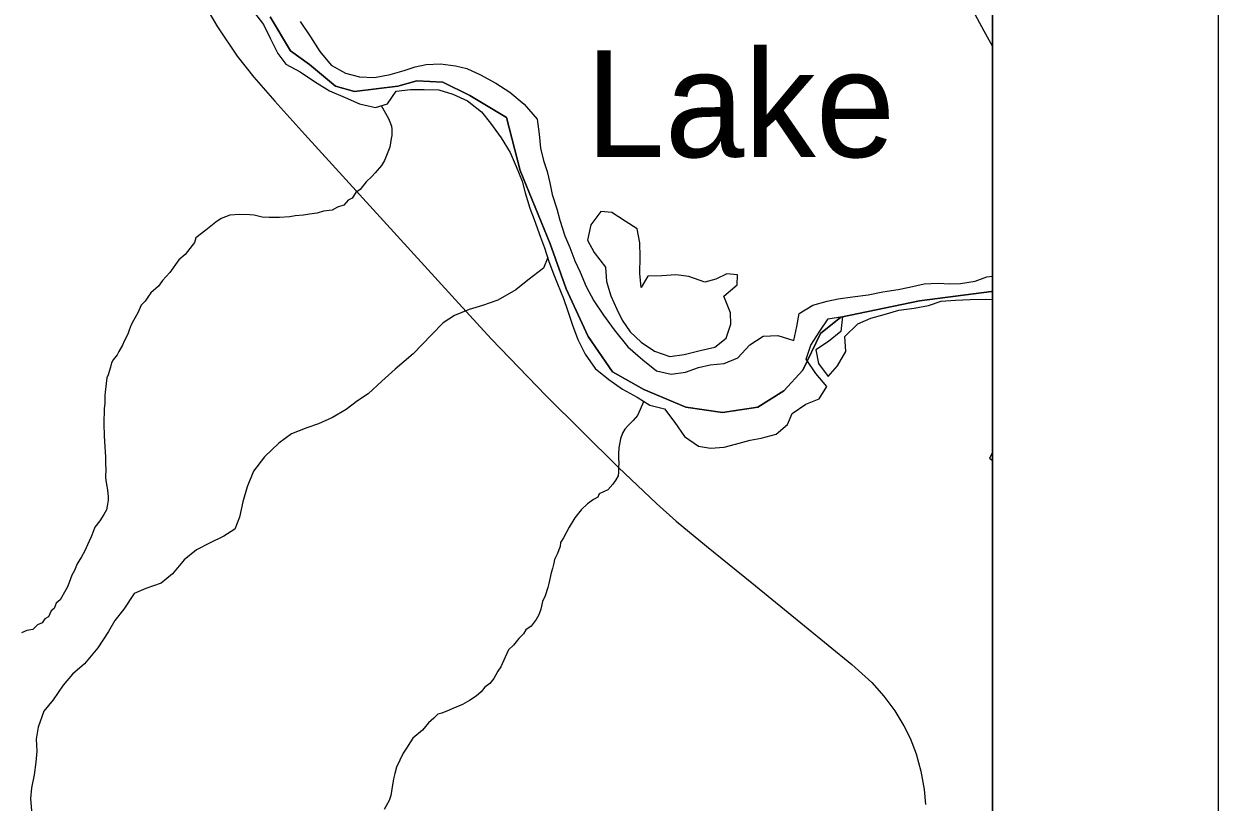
# Model space of a CAD drawing. Extents: x 0 to 34, y 0 to 22.
# Drawn here: x 8.471 to 9, y 16.795 to 17.14 of the extents above; entities that cross this region are included whole.
import ezdxf

# ---------------------------------------------------------------- set-up
doc = ezdxf.new("R2010")
doc.units = 0
for name, color, linetype in [('GM_X_Corporation', 7, 'Continuous'), ('GM_X_Major_River', 7, 'Continuous'), ('GM_X_Minor_Lake', 7, 'Continuous'), ('GM_X_Minor_Lake_Text', 7, 'Continuous'), ('GM_X_Minor_River', 7, 'Continuous'), ('GM_X_Rail_Line', 7, 'Continuous'), ('GM_X_State_Route', 7, 'Continuous'), ('SH_Cut_Line', 7, 'Continuous'), ('SH_Data', 7, 'Continuous')]:
    doc.layers.add(name, color=color, linetype=linetype)

msp = doc.modelspace()

# ---------------------------------------------------------------- linework, layer by layer
at = {"layer": 'GM_X_Corporation'}
for points in [[(8.57978, 17.14288), (8.58882, 17.12782), (8.59725, 17.12179), (8.60869, 17.11216), (8.61712, 17.10975), (8.63639, 17.11216), (8.64483, 17.11457), (8.65627, 17.11396), (8.66831, 17.10794), (8.68457, 17.0983), (8.69059, 17.07481), (8.70384, 17.04229), (8.71106, 17.0224), (8.7207, 17.00132), (8.73154, 16.98566), (8.74539, 16.97783), (8.76406, 16.97), (8.78032, 16.96759), (8.79598, 16.97), (8.80742, 16.97723), (8.81585, 16.98627), (8.82368, 17.00253), (8.83272, 17.00976), (8.86765, 17.01698), (8.89956, 17.0212), (8.9, 17.02104), (8.9, 18.67664)], [(8.9, 14.1), (8.9, 17.02104), (8.89956, 17.0212), (8.86765, 17.01698), (8.83272, 17.00976), (8.82368, 17.00253), (8.81585, 16.98627), (8.80742, 16.97723), (8.79598, 16.97), (8.78032, 16.96759), (8.76406, 16.97), (8.74539, 16.97783), (8.73154, 16.98566), (8.7207, 17.00132), (8.71106, 17.0224), (8.70384, 17.04229), (8.69059, 17.07481), (8.68457, 17.0983), (8.66831, 17.10794), (8.65627, 17.11396), (8.64483, 17.11457), (8.63639, 17.11216), (8.61712, 17.10975), (8.60869, 17.11216), (8.59725, 17.12179), (8.58882, 17.12782), (8.57978, 17.14288)]]:
    msp.add_lwpolyline(points, dxfattribs=at)
at = {"layer": 'GM_X_Major_River'}
for points in [[(8.57131, 17.14661), (8.57689, 17.13949), (8.57983, 17.13336), (8.58314, 17.12665), (8.58667, 17.12184), (8.59307, 17.1185), (8.59946, 17.11421), (8.60605, 17.11011), (8.61302, 17.10714), (8.61944, 17.10438), (8.62644, 17.10274), (8.63179, 17.10436), (8.63567, 17.11), (8.64195, 17.11066), (8.64803, 17.11074), (8.65449, 17.11045), (8.66072, 17.10863), (8.66732, 17.10567), (8.67351, 17.10082), (8.67742, 17.09581), (8.68225, 17.08927), (8.68614, 17.08274), (8.68889, 17.07661), (8.69144, 17.07011), (8.69288, 17.06495)], [(8.59306, 17.14074), (8.5977, 17.13401), (8.60177, 17.12748), (8.6068, 17.1215), (8.6132, 17.11797), (8.61944, 17.11635), (8.62609, 17.11605), (8.63294, 17.11727), (8.63924, 17.11906), (8.64402, 17.1207), (8.64897, 17.12175), (8.65524, 17.12203), (8.66188, 17.12116), (8.66699, 17.11993), (8.67302, 17.11717), (8.6798, 17.11345), (8.686, 17.10954), (8.69237, 17.10412), (8.69815, 17.09756), (8.699, 17.09089), (8.69965, 17.08461), (8.7009, 17.07926), (8.70253, 17.07429), (8.70377, 17.06933), (8.70483, 17.06418), (8.70682, 17.05788), (8.70825, 17.05272), (8.71042, 17.04584), (8.71262, 17.04067), (8.7148, 17.03474), (8.71719, 17.02976), (8.71994, 17.02344), (8.72325, 17.01712), (8.72752, 17.01077), (8.73235, 17.00423), (8.73831, 16.99672), (8.74505, 16.9909), (8.75105, 16.98605), (8.75749, 16.98461), (8.76396, 16.98546), (8.76969, 16.98745), (8.77484, 16.9887), (8.78111, 16.98935), (8.78704, 16.99173), (8.79245, 16.99753), (8.7984, 17.00142), (8.80487, 17.0017), (8.81186, 16.99949), (8.81329, 17.00574), (8.81433, 17.01142), (8.82028, 17.01513), (8.82677, 17.01692), (8.83153, 17.01798), (8.838, 17.01882), (8.84486, 17.01966), (8.85134, 17.02107), (8.85819, 17.0221), (8.86315, 17.02316), (8.86963, 17.02457), (8.8759, 17.02485), (8.88102, 17.02457), (8.88577, 17.02468), (8.89225, 17.02572), (8.89741, 17.02772), (8.9, 17.02797)], [(8.69288, 17.06495), (8.69485, 17.05807), (8.69686, 17.0531), (8.69959, 17.04526), (8.70141, 17.04048), (8.70322, 17.03494), (8.70503, 17.02977), (8.70723, 17.0246), (8.70978, 17.0181), (8.7116, 17.01294), (8.71377, 17.00625), (8.71614, 16.99994), (8.71945, 16.99342), (8.72391, 16.98707), (8.7299, 16.98222), (8.73591, 16.97794), (8.7425, 16.97441), (8.74815, 16.97089), (8.75458, 16.96927), (8.75923, 16.96311), (8.7635, 16.95695), (8.76969, 16.95267), (8.775, 16.95182), (8.78108, 16.95229), (8.78604, 16.95354), (8.79253, 16.95533), (8.79748, 16.9562), (8.80416, 16.95799), (8.80917, 16.96228), (8.81115, 16.96719), (8.81729, 16.97127), (8.82322, 16.97364), (8.82653, 16.9791), (8.82169, 16.98488), (8.81742, 16.99122), (8.81942, 16.99746), (8.82351, 17.00367), (8.82721, 17.00912), (8.83349, 17.01015), (8.83282, 17.00351), (8.82724, 16.99904), (8.82167, 16.99533), (8.8229, 16.98923), (8.82717, 16.98346), (8.83124, 16.98833), (8.83495, 16.99454), (8.83449, 17.0012), (8.84028, 17.00681), (8.84602, 17.00938), (8.85193, 17.01099), (8.85842, 17.01297), (8.86527, 17.01381), (8.87156, 17.01503), (8.87729, 17.01684), (8.88357, 17.01731), (8.89003, 17.01758), (8.89668, 17.01785), (8.9, 17.01759)]]:
    msp.add_lwpolyline(points, dxfattribs=at)
at = {"layer": 'GM_X_Minor_Lake'}
for points in [[(8.74431, 17.02302), (8.74365, 17.02911), (8.74378, 17.03652), (8.7437, 17.0428), (8.74248, 17.0489), (8.73721, 17.05241), (8.73119, 17.05613), (8.72644, 17.05659), (8.72197, 17.05078), (8.72051, 17.04396), (8.72346, 17.0384), (8.72849, 17.03204), (8.72894, 17.02557), (8.73074, 17.01927), (8.73349, 17.01333), (8.73588, 17.00853), (8.7394, 17.00334), (8.74426, 16.99869), (8.75009, 16.99479), (8.7569, 16.99239), (8.76338, 16.99323), (8.77045, 16.995), (8.77694, 16.9966), (8.78196, 17.0005), (8.78397, 17.00674), (8.78386, 17.01168), (8.78095, 17.01915), (8.78675, 17.02418)], [(8.78675, 17.02418), (8.78701, 17.02855), (8.78227, 17.02901), (8.77728, 17.02663), (8.7725, 17.02538), (8.76531, 17.02778), (8.75962, 17.02864), (8.75334, 17.02818), (8.74725, 17.02791)], [(8.9, 16.94989), (8.89859, 16.94733), (8.9, 16.94629)]]:
    msp.add_lwpolyline(points, dxfattribs=at)
at = {"layer": 'GM_X_Minor_River'}
for points in [[(8.62902, 17.10352), (8.63232, 17.09787), (8.63287, 17.09634), (8.63359, 17.09443), (8.63376, 17.09309), (8.63371, 17.09024), (8.6335, 17.08891), (8.63287, 17.08512), (8.63188, 17.08286), (8.63049, 17.07927), (8.62912, 17.07701), (8.6264, 17.07382), (8.62485, 17.07214), (8.62234, 17.06971), (8.61962, 17.06633), (8.6177, 17.06504), (8.61614, 17.06259), (8.61441, 17.06167), (8.61247, 17.05942), (8.60961, 17.05852), (8.6073, 17.05723), (8.60349, 17.05673), (8.60063, 17.05583), (8.5972, 17.05551), (8.59453, 17.05498), (8.59091, 17.05467), (8.58844, 17.05433), (8.58387, 17.05403), (8.57931, 17.05392), (8.57627, 17.05416), (8.57267, 17.05499), (8.57077, 17.05521), (8.56621, 17.05529), (8.56184, 17.05498), (8.55801, 17.05353), (8.5557, 17.05186), (8.55127, 17.04832), (8.54684, 17.04498), (8.54623, 17.0429), (8.54215, 17.03764), (8.53926, 17.03522), (8.53536, 17.02958), (8.53207, 17.02603), (8.53032, 17.02359), (8.52685, 17.0206), (8.52587, 17.0191), (8.52431, 17.01684), (8.52257, 17.01516), (8.52119, 17.01176), (8.51923, 17.00838), (8.51825, 17.00649), (8.51725, 17.00404), (8.51666, 17.00233), (8.51508, 16.99913), (8.51429, 16.99743), (8.51272, 16.99461), (8.51194, 16.9931), (8.51019, 16.99085), (8.50941, 16.98953), (8.50899, 16.98763), (8.50799, 16.98423), (8.50739, 16.98291), (8.50716, 16.98044), (8.50672, 16.97664), (8.5065, 16.97513), (8.50644, 16.97151), (8.50622, 16.96943), (8.5061, 16.96258), (8.5062, 16.95725), (8.50635, 16.95478), (8.5068, 16.94792), (8.50674, 16.9445), (8.5069, 16.9426), (8.50684, 16.93898), (8.50701, 16.93765), (8.50717, 16.93575), (8.5077, 16.93326), (8.50802, 16.93022), (8.508, 16.92869), (8.50757, 16.92604), (8.50717, 16.92452), (8.50599, 16.92245), (8.50423, 16.91963), (8.50209, 16.91682), (8.5015, 16.91511), (8.5005, 16.91247), (8.49952, 16.91058), (8.49754, 16.90606), (8.49617, 16.90361), (8.49422, 16.9006), (8.49303, 16.89757), (8.49185, 16.8955), (8.49006, 16.89059), (8.48927, 16.88908), (8.48672, 16.88456), (8.48499, 16.88307), (8.484, 16.88081), (8.48265, 16.87969), (8.48146, 16.87705), (8.47993, 16.87612), (8.47876, 16.87443)], [(8.70281, 17.03619), (8.7009, 17.03157), (8.69395, 17.02618), (8.68874, 17.0219), (8.68067, 17.01729), (8.67398, 17.01494), (8.66805, 17.01314), (8.66154, 17.01059), (8.65653, 17.00726), (8.6513, 17.00203), (8.64317, 16.99362), (8.63525, 16.98672), (8.62926, 16.98151), (8.62327, 16.97591), (8.61846, 16.97276), (8.61344, 16.96886), (8.60748, 16.96535), (8.60116, 16.96261), (8.59599, 16.9608), (8.58929, 16.95807), (8.5837, 16.95398), (8.57732, 16.94801), (8.57245, 16.94163), (8.56966, 16.93465), (8.56765, 16.92803), (8.5662, 16.92122), (8.5642, 16.91593), (8.5592, 16.91278), (8.55287, 16.90966), (8.54711, 16.90672), (8.54171, 16.90226), (8.53646, 16.89608), (8.53145, 16.89198), (8.52475, 16.88963), (8.51957, 16.88744), (8.51489, 16.88049), (8.51099, 16.87542), (8.50806, 16.87053), (8.50336, 16.86339), (8.49753, 16.85627), (8.49213, 16.85161), (8.48805, 16.84674), (8.48356, 16.84036), (8.47948, 16.8353), (8.47688, 16.82812), (8.47603, 16.82281), (8.47631, 16.81749), (8.47585, 16.81274), (8.47518, 16.80705), (8.47394, 16.80137), (8.47348, 16.79663), (8.47395, 16.79111)], [(8.74725, 17.02791), (8.74431, 17.02302)], [(8.7455, 16.97254), (8.74263, 16.96624), (8.74069, 16.96399), (8.73857, 16.96193), (8.73702, 16.96025), (8.73604, 16.95836), (8.73504, 16.95591), (8.73441, 16.95192), (8.73417, 16.94908), (8.73414, 16.94736), (8.73429, 16.94508), (8.73426, 16.94318), (8.73422, 16.94109), (8.73401, 16.93957), (8.73303, 16.93769), (8.73166, 16.93581), (8.72953, 16.93337), (8.7257, 16.93154), (8.7251, 16.93003), (8.72319, 16.92911), (8.72049, 16.92706), (8.71759, 16.92445), (8.71487, 16.92089), (8.71233, 16.91675), (8.70978, 16.91204), (8.70842, 16.90997), (8.70839, 16.90826), (8.707, 16.90486), (8.70582, 16.90241), (8.7056, 16.90089), (8.70499, 16.89843), (8.70439, 16.89654), (8.70336, 16.8918), (8.70295, 16.8901), (8.70174, 16.88631), (8.70056, 16.88386), (8.69975, 16.88045), (8.69894, 16.87799), (8.69777, 16.87592), (8.69543, 16.87292), (8.69313, 16.87125), (8.69215, 16.86956), (8.69002, 16.8675), (8.68769, 16.8645), (8.68537, 16.86245), (8.68399, 16.85924), (8.68202, 16.8549), (8.68065, 16.85302), (8.67889, 16.84982), (8.67714, 16.84757), (8.67502, 16.84589), (8.67327, 16.84383), (8.67115, 16.84197), (8.66808, 16.83993), (8.66501, 16.83827), (8.66079, 16.83644), (8.65907, 16.83571), (8.65582, 16.83444), (8.6541, 16.8339), (8.65236, 16.83222), (8.65004, 16.83016), (8.64732, 16.82679), (8.64308, 16.82325), (8.64016, 16.81893), (8.63879, 16.81667), (8.63583, 16.81044), (8.63502, 16.80761), (8.63442, 16.80533), (8.63377, 16.80078), (8.63334, 16.79793), (8.63254, 16.79567), (8.63039, 16.79171)], [(8.47876, 16.87443), (8.47665, 16.87352), (8.47453, 16.87146), (8.47186, 16.87094), (8.46956, 16.87003)]]:
    msp.add_lwpolyline(points, dxfattribs=at)
at = {"layer": 'GM_X_Rail_Line'}
msp.add_lwpolyline([(8.54977, 17.14959), (8.55641, 17.1384), (8.56523, 17.12546), (8.5725, 17.11616), (8.5818, 17.10553), (8.59512, 17.09069), (8.66026, 17.01924), (8.67774, 17.00029), (8.70214, 16.97504), (8.73403, 16.94337), (8.75102, 16.92721), (8.7597, 16.91952), (8.77319, 16.9084), (8.79333, 16.89211), (8.81662, 16.87311), (8.83762, 16.85596), (8.84648, 16.84799), (8.85186, 16.8419), (8.85676, 16.8354), (8.86067, 16.82882), (8.86354, 16.8233), (8.86613, 16.81631), (8.86829, 16.80869), (8.86976, 16.80057), (8.87032, 16.79386)], dxfattribs=at)
at = {"layer": 'GM_X_State_Route'}
msp.add_lwpolyline([(8.9, 17.12987), (8.89632, 17.13655), (8.89148, 17.14557), (8.88723, 17.15458), (8.88497, 17.16201), (8.88263, 17.17361), (8.87829, 17.19398), (8.87529, 17.20926), (8.86928, 17.23739), (8.86419, 17.26092), (8.8591, 17.28713), (8.85442, 17.31059), (8.84825, 17.34039), (8.8434, 17.36418), (8.83941, 17.38474), (8.83751, 17.39396), (8.83343, 17.41468)], dxfattribs=at)
at = {"layer": 'SH_Cut_Line'}
msp.add_lwpolyline([(8.9, 14.1), (8.9, 20.9)], dxfattribs=at)
at = {"layer": 'SH_Data'}
for p, q in [((9, 21), (9, 14)), ((8.9, 20.9), (8.9, 14.1))]:
    msp.add_line(p, q, dxfattribs=at)

# ---------------------------------------------------------------- texts
at = {"layer": 'GM_X_Minor_Lake_Text'}
msp.add_text('Lake', height=0.047347, rotation=359.9998, dxfattribs=at).set_placement((8.71956, 17.08071))

doc.saveas('drawing.dxf')
